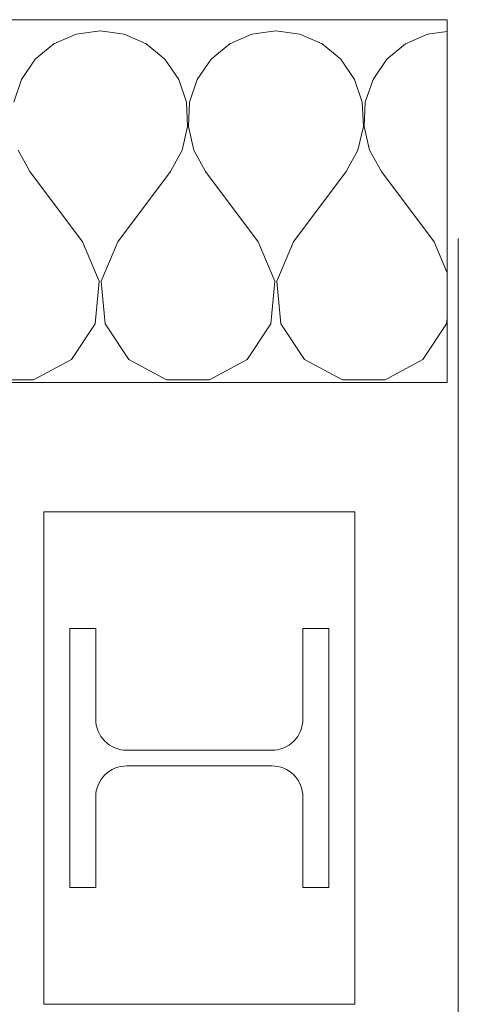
# Model space of a CAD drawing. Header units: metres. Extents: x -3.6 to 84.5, y -11 to 16.8.
# Tile 1015 of 1056: x 62.091 to 62.26, y -0.385 to -0.005. Entities that reach past the tile are written whole.
import ezdxf

# ---------------------------------------------------------------- set-up
doc = ezdxf.new("R2010")
doc.units = ezdxf.units.M
doc.header["$MEASUREMENT"] = 0
doc.linetypes.add('Wipeout_Contour', pattern=[1, 0, -1])
doc.layers.add('301 - Elemente.Linie', color=7, linetype='Continuous')
doc.layers.add('302 - Elemente.Schraffur', color=7, linetype='Continuous')

# ---------------------------------------------------------------- blocks, each defined once
blk = doc.blocks.new('*X3')
at = {"layer": '302 - Elemente.Schraffur', "color": 7, "linetype": 'Continuous', "lineweight": 5}
for p, q in [((62.11241, -0.01055), (62.10384, -0.01433)), ((62.12168, -0.00926), (62.11241, -0.01055)), ((62.13096, -0.01055), (62.12168, -0.00926)), ((62.13952, -0.01433), (62.13096, -0.01055)), ((62.18028, -0.01055), (62.17171, -0.01433)), ((62.18955, -0.00926), (62.18028, -0.01055)), ((62.19882, -0.01055), (62.18955, -0.00926)), ((62.20739, -0.01433), (62.19882, -0.01055)), ((62.24815, -0.01055), (62.23958, -0.01433)), ((62.25568, -0.0095), (62.24815, -0.01055)), ((62.10384, -0.01433), (62.09663, -0.0203)), ((62.14673, -0.0203), (62.13952, -0.01433)), ((62.17171, -0.01433), (62.1645, -0.0203)), ((62.2146, -0.0203), (62.20739, -0.01433)), ((62.23958, -0.01433), (62.23237, -0.0203)), ((62.09663, -0.0203), (62.09133, -0.02802)), ((62.15203, -0.02802), (62.14673, -0.0203)), ((62.1645, -0.0203), (62.1592, -0.02802)), ((62.2199, -0.02802), (62.2146, -0.0203)), ((62.23237, -0.0203), (62.22707, -0.02802)), ((62.09133, -0.02802), (62.08834, -0.03689)), ((62.15503, -0.03689), (62.15203, -0.02802)), ((62.1592, -0.02802), (62.15621, -0.03689)), ((62.2229, -0.03689), (62.2199, -0.02802)), ((62.22707, -0.02802), (62.22408, -0.03689)), ((62.15548, -0.04624), (62.15503, -0.03689)), ((62.15621, -0.03689), (62.15575, -0.04624)), ((62.22335, -0.04624), (62.2229, -0.03689)), ((62.22408, -0.03689), (62.22362, -0.04624)), ((62.15336, -0.05536), (62.15548, -0.04624)), ((62.15575, -0.04624), (62.15787, -0.05536)), ((62.22123, -0.05536), (62.22335, -0.04624)), ((62.22362, -0.04624), (62.22574, -0.05536)), ((62.09, -0.05536), (62.09453, -0.06356)), ((62.14883, -0.06356), (62.15336, -0.05536)), ((62.15787, -0.05536), (62.1624, -0.06356)), ((62.2167, -0.06356), (62.22123, -0.05536)), ((62.22574, -0.05536), (62.23027, -0.06356)), ((62.1149, -0.0907), (62.09453, -0.06356)), ((62.12847, -0.0907), (62.14883, -0.06356)), ((62.18276, -0.0907), (62.1624, -0.06356)), ((62.19634, -0.0907), (62.2167, -0.06356)), ((62.25063, -0.0907), (62.23027, -0.06356)), ((62.12129, -0.10595), (62.1149, -0.0907)), ((62.12847, -0.0907), (62.12207, -0.10595)), ((62.18916, -0.10595), (62.18276, -0.0907)), ((62.19634, -0.0907), (62.18994, -0.10595)), ((62.25568, -0.10271), (62.25063, -0.0907)), ((62.11973, -0.1224), (62.12129, -0.10595)), ((62.12207, -0.10595), (62.12363, -0.1224)), ((62.1876, -0.1224), (62.18916, -0.10595)), ((62.18994, -0.10595), (62.1915, -0.1224)), ((62.25547, -0.1224), (62.25568, -0.12025)), ((62.11058, -0.13617), (62.11973, -0.1224)), ((62.12363, -0.1224), (62.13278, -0.13617)), ((62.17845, -0.13617), (62.1876, -0.1224)), ((62.1915, -0.1224), (62.20065, -0.13617)), ((62.24632, -0.13617), (62.25547, -0.1224)), ((62.09601, -0.14398), (62.11058, -0.13617)), ((62.13278, -0.13617), (62.14735, -0.14398)), ((62.16388, -0.14398), (62.17845, -0.13617)), ((62.20065, -0.13617), (62.21522, -0.14398)), ((62.23175, -0.14398), (62.24632, -0.13617)), ((62.07948, -0.14398), (62.09601, -0.14398)), ((62.14735, -0.14398), (62.16388, -0.14398)), ((62.21522, -0.14398), (62.23175, -0.14398))]:
    blk.add_line(p, q, dxfattribs=at)

msp = doc.modelspace()

# ---------------------------------------------------------------- linework, layer by layer
at = {"layer": '301 - Elemente.Linie', "color": 7, "linetype": 'Continuous', "lineweight": 9}
msp.add_lwpolyline([(62.09999, -0.195), (62.21999, -0.195), (62.21999, -0.385), (62.09999, -0.385)], close=True, dxfattribs=at)
msp.add_lwpolyline([(62.18799, -0.293, -0.414214), (62.19999, -0.305), (62.19999, -0.3225), (62.19999, -0.34), (62.20999, -0.34), (62.20999, -0.24), (62.19999, -0.24), (62.19999, -0.2575), (62.19999, -0.275, -0.414214), (62.18799, -0.287), (62.15999, -0.287), (62.13199, -0.287, -0.414214), (62.11999, -0.275), (62.11999, -0.2575), (62.11999, -0.24), (62.10999, -0.24), (62.10999, -0.34), (62.11999, -0.34), (62.11999, -0.3225), (62.11999, -0.305, -0.414214), (62.13199, -0.293)], format="xyb", close=True, dxfattribs=at)

# ---------------------------------------------------------------- wipeouts: each hides what was drawn before it
at = {"color": 254, "linetype": 'Wipeout_Contour', "lineweight": 0, "ltscale": 247.787083}
msp.add_wipeout([(61.63365, -0.005), (61.63365, -0.145), (62.25568, -0.145), (62.25568, -0.005)], dxfattribs=at).dxf.layer = '302 - Elemente.Schraffur'

# ---------------------------------------------------------------- next in the draw order: linework, layer by layer
at = {"layer": '301 - Elemente.Linie', "color": 253, "linetype": 'Continuous', "lineweight": 13, "true_color": 0xafafaf}
msp.add_lwpolyline([(60.60256, -2.72), (62.25999, -2.72), (62.25999, -0.0894)], dxfattribs=at)
at = {"layer": '302 - Elemente.Schraffur', "color": 7, "linetype": 'Continuous', "lineweight": 9, "flags": 128}
msp.add_lwpolyline([(61.63365, -0.005), (61.63365, -0.145), (62.25568, -0.145), (62.25568, -0.005)], close=True, dxfattribs=at)

# ---------------------------------------------------------------- next in the draw order: block references
at = {"layer": '302 - Elemente.Schraffur', "color": 7, "linetype": 'Continuous', "lineweight": 5}
msp.add_blockref('*X3', (0, 0), dxfattribs=at)

doc.saveas('drawing.dxf')
